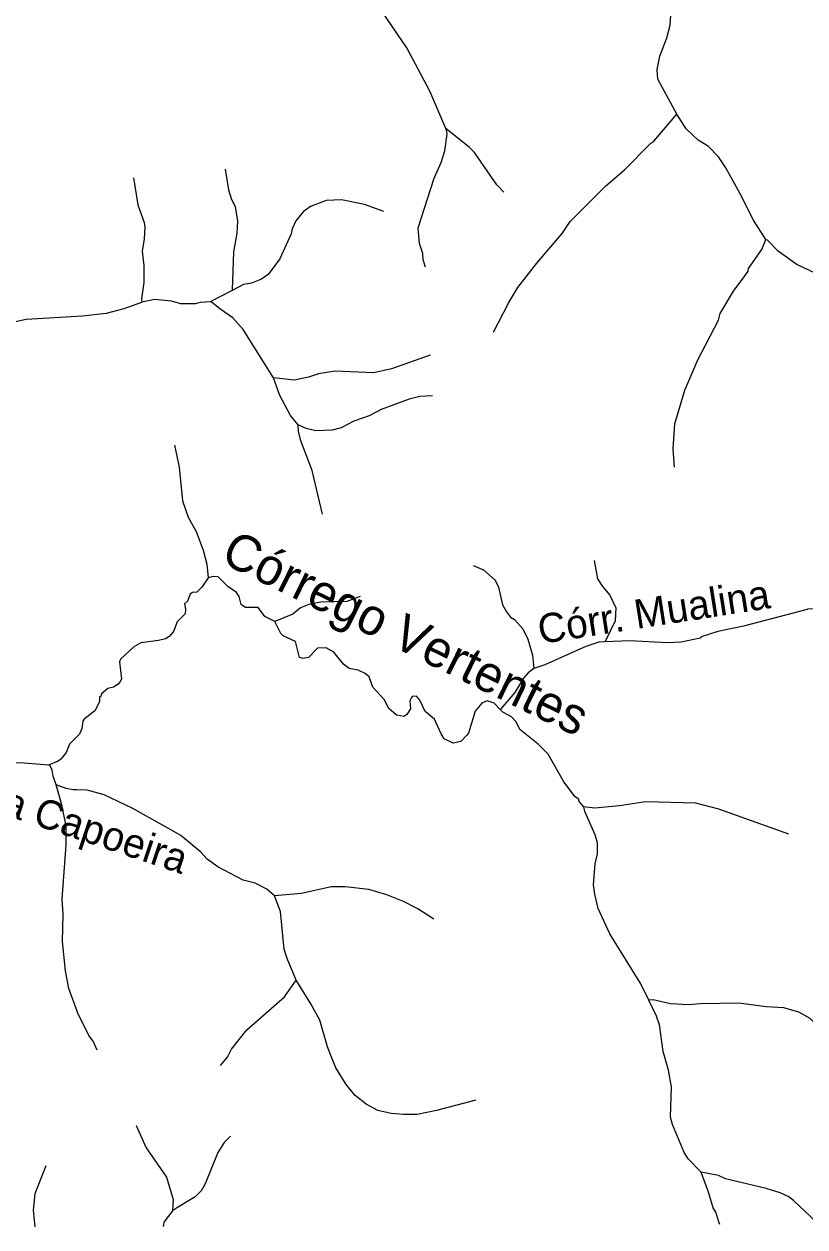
# Model space of a CAD drawing. Extents: x 393 to 446.6, y 8175.5 to 8231.
# Drawn here: x 421.85 to 426.13, y 8175.59 to 8182.2 of the extents above; entities that cross this region are included whole.
import ezdxf
from ezdxf.enums import TextEntityAlignment as Align

# ---------------------------------------------------------------- set-up
doc = ezdxf.new("R2010")
doc.units = 0
doc.header["$LTSCALE"] = 0.064
doc.linetypes.add('LONG_DASHED', pattern=[7.5, 6, -1.5])
doc.layers.add('61', color=7, linetype='Continuous')
doc.layers.add('7', color=7, linetype='Continuous', lineweight=25)
doc.layers.add('9', color=7, linetype='LONG_DASHED', lineweight=25)

msp = doc.modelspace()

# ---------------------------------------------------------------- linework, layer by layer
at = {"layer": '7'}
for points in [[(422.4505, 8181.3527), (422.4744, 8181.2036), (422.5083, 8181.1067), (422.5115, 8181.0808), (422.5083, 8181.0163), (422.497, 8180.9484), (422.5067, 8180.8709), (422.5067, 8180.7773), (422.4938, 8180.6868), (422.4964, 8180.6685), (422.4964, 8180.6684)], [(422.9533, 8181.3995), (422.9717, 8181.2859), (422.9879, 8181.2326), (423.0073, 8181.1939), (423.0202, 8181.1131), (423.017, 8181.0485), (422.9992, 8180.9452), (422.9908, 8180.7369), (422.9907, 8180.7332)], [(423.8238, 8181.1676), (423.7178, 8181.2052), (423.5919, 8181.231), (423.5079, 8181.2278), (423.4207, 8181.1939), (423.3819, 8181.1648), (423.3399, 8181.1164), (423.3205, 8181.0712), (423.3157, 8181.0453), (423.2527, 8180.9064), (423.1882, 8180.8208), (423.1526, 8180.795), (423.0977, 8180.774), (423.0541, 8180.7659), (422.9907, 8180.7332)], [(422.8706, 8180.6714), (422.8153, 8180.6682), (422.7877, 8180.661), (422.7102, 8180.661), (422.6585, 8180.6755), (422.5681, 8180.6836), (422.4964, 8180.6684)], [(422.9907, 8180.7332), (422.8712, 8180.6717), (422.8706, 8180.6714)], [(422.4964, 8180.6684), (422.4935, 8180.6678), (422.3969, 8180.6335), (422.3, 8180.6077), (422.1708, 8180.5915), (421.8608, 8180.5738), (421.793, 8180.5592)], [(423.2185, 8180.2543), (423.0525, 8180.5189), (422.9959, 8180.5835), (422.9233, 8180.6319), (422.8759, 8180.6717), (422.8706, 8180.6714)], [(424.077, 8180.3783), (423.8664, 8180.3025), (423.7695, 8180.2815), (423.5563, 8180.2912), (423.4659, 8180.2766), (423.411, 8180.2573), (423.3335, 8180.2411), (423.2185, 8180.2543)], [(423.3538, 8179.9955), (423.3108, 8180.0474), (423.2527, 8180.1572), (423.2185, 8180.2543)], [(424.0911, 8180.1549), (424.0214, 8180.1507), (423.9633, 8180.1362), (423.8082, 8180.0796), (423.7436, 8180.0457), (423.6596, 8180.0167), (423.5902, 8179.9795), (423.5402, 8179.9666), (423.4498, 8179.9634), (423.3981, 8179.9763), (423.3538, 8179.9955)], [(423.4875, 8179.5061), (423.4303, 8179.7454), (423.369, 8179.9085), (423.3561, 8179.9602), (423.3538, 8179.9955)], [(422.6757, 8179.8834), (422.7005, 8179.7632), (422.7182, 8179.5791), (422.7505, 8179.4887), (422.7941, 8179.4111), (422.8329, 8179.3078), (422.8522, 8179.2303), (422.8607, 8179.1556)], [(424.978, 8179.2517), (424.9967, 8179.1512), (425.0225, 8179.1076), (425.0629, 8179.0607), (425.0968, 8178.9913), (425.092, 8178.9203), (425.0381, 8178.8067), (425.0373, 8178.805)], [(423.225, 8178.9153), (423.1704, 8178.9428), (423.1349, 8178.9929), (423.0654, 8178.9929), (423.0493, 8179.0026), (423.0412, 8179.0091), (423.0299, 8179.0527), (423.0154, 8179.0752), (422.9685, 8179.1075), (422.9152, 8179.1608), (422.8878, 8179.1624), (422.8607, 8179.1556)], [(424.3136, 8179.2235), (424.3707, 8179.199), (424.4347, 8179.1431), (424.4525, 8179.1043), (424.4751, 8179.0075), (424.4961, 8178.9687), (424.5187, 8178.9396), (424.5413, 8178.9267), (424.5865, 8178.8766), (424.6141, 8178.819), (424.6397, 8178.7318), (424.6469, 8178.6581)], [(422.8607, 8179.1556), (422.8248, 8179.1043), (422.7973, 8179.0768), (422.7731, 8179.0752), (422.7618, 8179.0655), (422.7457, 8179.0284), (422.7295, 8179.0123), (422.736, 8178.9848), (422.7344, 8178.959), (422.6892, 8178.9138), (422.6698, 8178.8621), (422.6455, 8178.8347), (422.6262, 8178.8217), (422.5874, 8178.812), (422.4906, 8178.7991), (422.4518, 8178.7765), (422.3791, 8178.7103), (422.3727, 8178.6942), (422.384, 8178.6005), (422.3775, 8178.5876), (422.3662, 8178.5714), (422.3404, 8178.5553), (422.3097, 8178.5488), (422.2726, 8178.5182), (422.2709, 8178.5052), (422.2645, 8178.502), (422.2629, 8178.4761), (422.2386, 8178.4261), (422.1789, 8178.3793), (422.1724, 8178.3696), (422.1676, 8178.3292), (422.153, 8178.2969), (422.0998, 8178.242), (422.0804, 8178.1968), (422.0594, 8178.1689), (422.0561, 8178.1645), (422.0368, 8178.15), (421.9844, 8178.1281), (421.9832, 8178.1276)], [(423.6945, 8179.0532), (423.6209, 8179.0268), (423.4788, 8179.022), (423.4112, 8179.0104), (423.367, 8178.9906), (423.325, 8178.9557), (423.225, 8178.9153)], [(426.1883, 8178.9856), (426.1476, 8178.9833), (426.1465, 8178.983), (425.7977, 8178.8912), (425.6556, 8178.8605), (425.5651, 8178.8314), (425.5587, 8178.8249), (425.4553, 8178.8023), (425.3778, 8178.7991), (425.1711, 8178.8104), (425.0373, 8178.805)], [(424.4616, 8178.4335), (424.4283, 8178.4681), (424.3911, 8178.481), (424.3605, 8178.4681), (424.3249, 8178.4245), (424.2878, 8178.3034), (424.2798, 8178.2921), (424.2458, 8178.2582), (424.2038, 8178.2485), (424.1554, 8178.2727), (424.1376, 8178.3002), (424.1021, 8178.3809), (424.0505, 8178.4229), (424.0214, 8178.4843), (424.002, 8178.5068), (423.9794, 8178.5052), (423.9745, 8178.4987), (423.9665, 8178.481), (423.9697, 8178.4374), (423.9503, 8178.4051), (423.9342, 8178.3954), (423.8922, 8178.4019), (423.8502, 8178.439), (423.826, 8178.4875), (423.763, 8178.5553), (423.7436, 8178.6118), (423.721, 8178.6312), (423.6823, 8178.6489), (423.6338, 8178.6586), (423.6031, 8178.6828), (423.5498, 8178.7475), (423.5079, 8178.7717), (423.4594, 8178.77), (423.411, 8178.7184), (423.3819, 8178.7135), (423.3609, 8178.7184), (423.3383, 8178.8056), (423.2721, 8178.8379), (423.2592, 8178.8508), (423.225, 8178.9153)], [(425.0373, 8178.805), (425.0025, 8178.8036), (424.9321, 8178.7797), (424.7061, 8178.678), (424.6469, 8178.6581)], [(424.6469, 8178.6581), (424.6154, 8178.6348), (424.5898, 8178.6053), (424.5429, 8178.5262), (424.463, 8178.4351), (424.4616, 8178.4335)], [(424.9209, 8177.8982), (424.895, 8177.9287), (424.8934, 8177.94), (424.874, 8177.9529), (424.811, 8178.0353), (424.7254, 8178.1871), (424.6705, 8178.2436), (424.5688, 8178.3228), (424.5494, 8178.3647), (424.5236, 8178.3922), (424.4769, 8178.4176), (424.4616, 8178.4335)], [(421.9832, 8178.1276), (421.8511, 8178.1387), (421.709, 8178.1419), (421.6444, 8178.158), (421.6057, 8178.1742), (421.5023, 8178.1968), (421.4636, 8178.2), (421.3602, 8178.1936), (421.2439, 8178.2178), (421.1535, 8178.2291), (421.0502, 8178.2259), (420.971, 8178.2), (420.9325, 8178.1951)], [(422.0266, 8178.0194), (422.0093, 8178.0676), (422.0045, 8178.0999), (421.9914, 8178.1269), (421.9832, 8178.1276)], [(422.2504, 8176.5623), (422.2289, 8176.6127), (422.2047, 8176.6434), (422.145, 8176.7661), (422.0949, 8176.9018), (422.0771, 8176.9986), (422.061, 8177.1601), (422.0642, 8177.3087), (422.0594, 8177.3927), (422.0804, 8177.6898), (422.0804, 8177.7931), (422.0578, 8177.9094), (422.0266, 8178.0194)], [(423.2229, 8177.4098), (423.1817, 8177.4475), (423.1171, 8177.4798), (423.0525, 8177.496), (422.912, 8177.5686), (422.8539, 8177.6122), (422.82, 8177.6494), (422.7102, 8177.7414), (422.6424, 8177.7794), (422.4421, 8177.8916), (422.2887, 8177.9643), (422.1967, 8177.9901), (422.1377, 8177.9913), (422.1192, 8177.9917), (422.0804, 8177.9998), (422.0266, 8178.0194)], [(426.0455, 8177.7483), (425.662, 8177.8868), (425.5344, 8177.919), (425.2583, 8177.9255), (425.1162, 8177.9045), (424.9811, 8177.8923), (424.9209, 8177.8982)], [(425.2772, 8176.8383), (425.2341, 8176.9276), (425.0629, 8177.2021), (424.9999, 8177.341), (424.9805, 8177.4185), (424.9741, 8177.4702), (424.9838, 8177.5864), (424.9967, 8177.6413), (424.9951, 8177.701), (424.9821, 8177.7447), (424.9256, 8177.8739), (424.9209, 8177.8982)], [(424.0985, 8177.2812), (424.0101, 8177.3394), (423.931, 8177.3797), (423.8405, 8177.4152), (423.7404, 8177.4443), (423.6112, 8177.4604), (423.5337, 8177.4604), (423.3722, 8177.4233), (423.2229, 8177.4098)], [(423.343, 8176.9473), (423.2931, 8177.0665), (423.277, 8177.1181), (423.2559, 8177.3248), (423.2229, 8177.4098)], [(422.9276, 8176.4785), (422.9653, 8176.5239), (422.9879, 8176.5691), (423.0719, 8176.6741), (423.2786, 8176.8549), (423.343, 8176.9473)], [(424.328, 8176.2879), (424.1118, 8176.2316), (424.0068, 8176.2106), (423.931, 8176.209), (423.8631, 8176.2155), (423.7905, 8176.2316), (423.7259, 8176.2671), (423.6661, 8176.3139), (423.6177, 8176.3737), (423.5595, 8176.4658), (423.5334, 8176.5329), (423.5143, 8176.582), (423.4723, 8176.7274), (423.4239, 8176.8178), (423.343, 8176.9473)], [(426.3775, 8176.458), (426.3047, 8176.5304), (426.2449, 8176.6111), (426.182, 8176.716), (426.1626, 8176.737), (426.1012, 8176.7709), (426.0173, 8176.7952), (425.9204, 8176.8), (425.7718, 8176.821), (425.5619, 8176.8178), (425.4941, 8176.8113), (425.3972, 8176.8178), (425.3003, 8176.8387), (425.2783, 8176.8383), (425.2772, 8176.8383)], [(425.5651, 8175.8925), (425.494, 8175.9667), (425.4714, 8176.0007), (425.4069, 8176.1557), (425.3972, 8176.1945), (425.402, 8176.3624), (425.3858, 8176.4528), (425.3552, 8176.5562), (425.3358, 8176.7015), (425.3197, 8176.75), (425.2772, 8176.8383)], [(426.2093, 8175.6077), (426.198, 8175.6183), (426.0705, 8175.7375), (426.0447, 8175.7569), (425.9979, 8175.7795), (425.9204, 8175.8037), (425.6975, 8175.8569), (425.6588, 8175.8747), (425.5651, 8175.8925)], [(425.6672, 8175.6058), (425.6641, 8175.6149), (425.6442, 8175.6729), (425.6297, 8175.6971), (425.6055, 8175.7843), (425.5651, 8175.8925)]]:
    msp.add_lwpolyline(points, dxfattribs=at)
at = {"layer": '9'}
for points in [[(424.1633, 8181.6224), (424.0763, 8181.8269), (423.9503, 8182.0659), (423.6435, 8182.5148), (423.5983, 8182.6214), (423.5821, 8182.8345), (423.6015, 8182.9249), (423.6225, 8182.9605), (423.7049, 8183.0412), (423.7065, 8183.0961), (423.7178, 8183.1332), (423.7791, 8183.2091), (423.7953, 8183.2689), (423.8034, 8183.3383), (423.7939, 8183.3834)], [(425.4311, 8181.7009), (425.3273, 8181.894), (425.3229, 8181.9464), (425.3374, 8182.019), (425.3762, 8182.1208), (425.394, 8182.1902), (425.4015, 8182.2994)], [(424.4258, 8180.5047), (424.509, 8180.6675), (424.5591, 8180.7498), (424.6624, 8180.8838), (424.8013, 8181.0469), (424.8451, 8181.1116), (425.0419, 8181.3085), (425.142, 8181.3941), (425.289, 8181.5426), (425.3051, 8181.5524), (425.4311, 8181.7009)], [(425.9187, 8181.013), (425.8509, 8181.1196), (425.7766, 8181.2682), (425.6991, 8181.407), (425.6588, 8181.4668), (425.6055, 8181.5233), (425.5474, 8181.5588), (425.4828, 8181.6202), (425.4311, 8181.7009)], [(424.0521, 8180.8616), (424.0393, 8180.9024), (424.0375, 8180.9371), (424.0198, 8180.992), (424.0122, 8181.0766), (424.0989, 8181.3505), (424.1376, 8181.4361), (424.1586, 8181.5007), (424.1715, 8181.5911), (424.1674, 8181.6127), (424.1633, 8181.6224)], [(424.4817, 8181.273), (424.4443, 8181.3138), (424.3201, 8181.491), (424.2943, 8181.5184), (424.1638, 8181.622), (424.1633, 8181.6224)], [(425.4179, 8179.7639), (425.4103, 8179.8648), (425.4198, 8180.0022), (425.4747, 8180.1862), (425.5458, 8180.3526), (425.6588, 8180.5706), (425.6685, 8180.6077), (425.7411, 8180.7288), (425.8009, 8180.8079), (425.8218, 8180.8386), (425.8251, 8180.8547), (425.8977, 8180.9581), (425.9187, 8181.013)], [(425.9187, 8181.013), (425.9268, 8181.0114), (425.9817, 8180.9549), (426.0916, 8180.8757), (426.4113, 8180.7256), (426.513, 8180.6578), (426.6276, 8180.5382), (426.6793, 8180.4478), (426.731, 8180.3089), (426.7633, 8180.1669), (426.773, 8180.0571), (426.773, 8179.9828), (426.7859, 8179.9117), (426.8053, 8179.6986), (426.8053, 8179.55), (426.7757, 8179.3118)], [(422.4653, 8176.1502), (422.519, 8176.0266), (422.631, 8175.8651), (422.6682, 8175.7423), (422.6641, 8175.6822), (422.6641, 8175.6816)], [(422.9821, 8176.0908), (422.9475, 8176.0556), (422.912, 8176.0007), (422.8442, 8175.8295), (422.8216, 8175.7908), (422.7893, 8175.7569), (422.6909, 8175.6993), (422.6641, 8175.6816)], [(421.9691, 8175.9286), (421.9092, 8175.7746), (421.8995, 8175.6842), (421.9095, 8175.5925)], [(422.6641, 8175.6816), (422.6164, 8175.6185), (422.614, 8175.6045), (422.6124, 8175.5951)]]:
    msp.add_lwpolyline(points, dxfattribs=at)

# ---------------------------------------------------------------- texts
at = {"layer": '61'}
for s, height, rotation, p in [('Córrego Vertentes', 0.2, 333.886, (423.9019, 8178.7635)), ('Córr. Mualina', 0.16, 8.881, (425.3163, 8178.8916)), ('Córr. da Capoeira', 0.16, 341.533, (421.9077, 8177.7986))]:
    msp.add_text(s, height=height, rotation=rotation, dxfattribs=at).set_placement(p, align=Align.CENTER)

doc.saveas('drawing.dxf')
